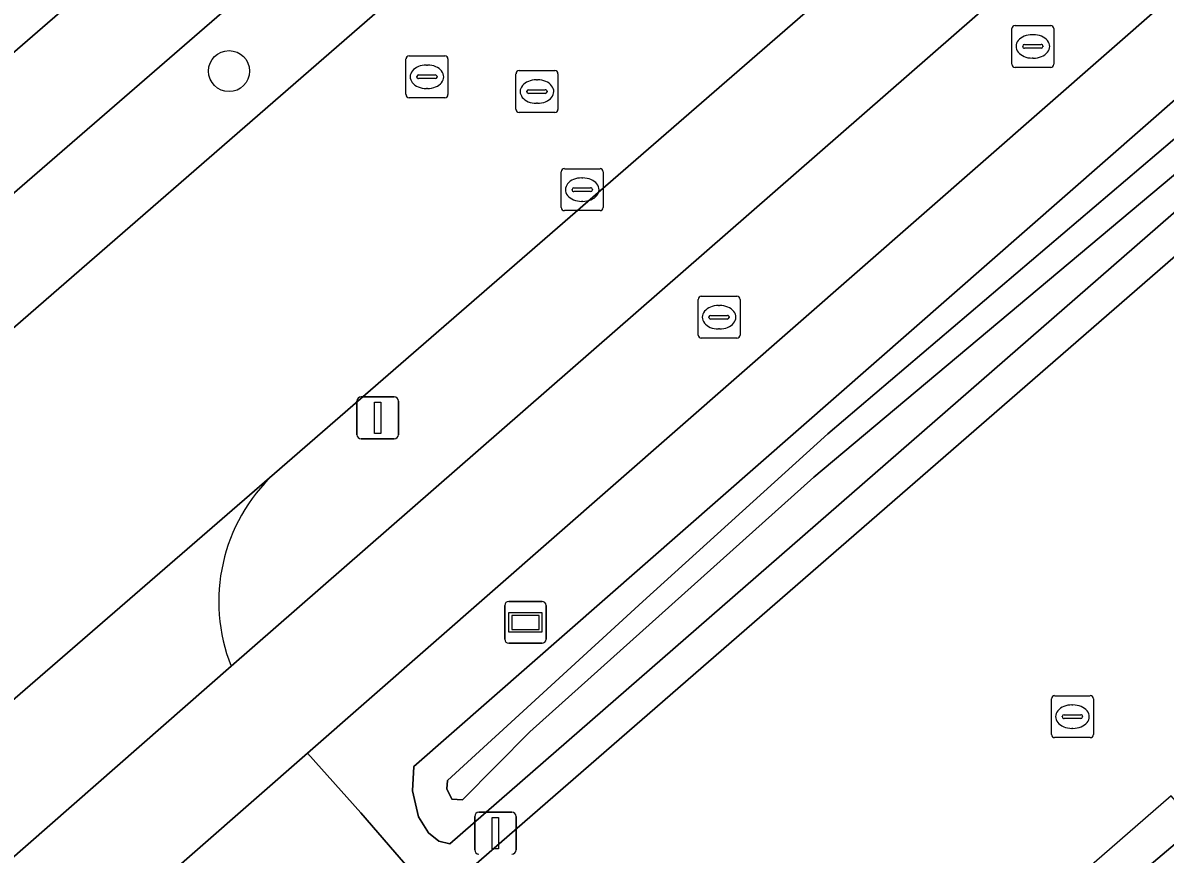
# Model space of a CAD drawing. Extents: x 156141 to 158132, y 385651 to 388333.
# Drawn here: x 156543.23 to 156570.49, y 386888.08 to 386907.92 of the extents above; entities that cross this region are included whole.
import ezdxf

# ---------------------------------------------------------------- set-up
doc = ezdxf.new("R2010")
doc.units = 0
for name, color, linetype in [('IMGEO_Berm_groen', 7, 'Continuous'), ('IMGEO_Boom', 7, 'Continuous'), ('IMGEO_Erf', 7, 'Continuous'), ('IMGEO_Fietspad_gesloten', 7, 'Continuous'), ('IMGEO_Groenvoorziening', 7, 'Continuous'), ('IMGEO_Hek', 7, 'Continuous'), ('IMGEO_Kolk', 7, 'Continuous'), ('IMGEO_Lichtmast', 7, 'Continuous'), ('IMGEO_Oever', 7, 'Continuous'), ('IMGEO_Pand', 7, 'Continuous'), ('IMGEO_Pand_overbouw', 7, 'Continuous'), ('IMGEO_Rijbaan_lokaal_gesloten', 7, 'Continuous'), ('IMGEO_Rijbaan_lokaal_open', 7, 'Continuous'), ('IMGEO_Rioolput', 7, 'Continuous'), ('IMGEO_Verkeersbordpaal', 7, 'Continuous'), ('IMGEO_Verklikker', 7, 'Continuous'), ('IMGEO_Waterloop', 7, 'Continuous')]:
    doc.layers.add(name, color=color, linetype=linetype)

msp = doc.modelspace()

# ---------------------------------------------------------------- linework, layer by layer
at = {"layer": 'IMGEO_Berm_groen'}
msp.add_lwpolyline([(156578.429, 386931.366), (156584.359, 386936.515), (156582.78, 386938.315), (156576.815, 386933.146), (156532.37, 386894.634), (156533.965, 386892.782), (156542.199, 386899.938), (156560.328, 386915.699), (156577.884, 386930.893)], close=True, dxfattribs=at)
for points in [[(156548.205, 386892.563), (156578.937, 386919.402)], [(156574.683, 386919.259), (156549.237, 386897.161)]]:
    msp.add_lwpolyline(points, dxfattribs=at)
msp.add_arc((156552.094, 386894.105), 4.184, 133.0721, 201.6276, dxfattribs=at)
at = {"layer": 'IMGEO_Boom'}
msp.add_circle((156548.156, 386906.765), 0.489, dxfattribs=at)
at = {"layer": 'IMGEO_Erf'}
msp.add_lwpolyline([(156651.128, 386972.023), (156601.597, 386929.14), (156597.069, 386925.22), (156589.805, 386918.931), (156589.532, 386918.694), (156583.893, 386913.793), (156553.079, 386887.01), (156541.121, 386876.586), (156521.047, 386859.086), (156514.467, 386853.349), (156510.617, 386850.009), (156509.404, 386851.42), (156507.703, 386853.398), (156503.3, 386849.53), (156505.031, 386847.528), (156506.198, 386846.177), (156510.785, 386840.87), (156507.066, 386837.556), (156500.596, 386831.732), (156500, 386831.198), (156491.571, 386823.646)], dxfattribs=at)
msp.add_lwpolyline([(156578.998, 386792.742), (156536.648, 386841.452), (156528.398, 386850.929), (156539.01, 386860.157), (156540.506, 386861.457), (156539.644, 386862.468), (156541.875, 386864.404), (156542.756, 386863.396), (156544.258, 386864.709), (156553.863, 386857.558), (156554.405, 386856.904), (156564.643, 386845.132), (156582.749, 386860.855), (156583.794, 386861.763), (156573.533, 386873.547), (156565.273, 386883.021), (156568.324, 386885.629), (156567.989, 386886.001), (156571.25, 386888.765), (156592.606, 386907.35), (156643.504, 386848.886)], close=True, dxfattribs=at)
at = {"layer": 'IMGEO_Fietspad_gesloten'}
msp.add_lwpolyline([(156527.655, 386890.556), (156532.37, 386894.634), (156576.815, 386933.146), (156575.112, 386935.021), (156530.069, 386896.004), (156526.123, 386892.626), (156505.841, 386875.055), (156501.161, 386871.018), (156500, 386870.014), (156498.118, 386868.387), (156493.807, 386864.708), (156486.891, 386858.499), (156488.601, 386856.57), (156488.938, 386856.873), (156495.265, 386862.481), (156498.994, 386865.729), (156499.145, 386865.756), (156500.063, 386866.568), (156502.896, 386869.072), (156507.435, 386873.064)], close=True, dxfattribs=at)
msp.add_lwpolyline([(156538.111, 386880.059), (156550.026, 386890.493), (156580.742, 386917.392), (156586.522, 386922.453), (156584.717, 386924.449), (156578.937, 386919.402), (156548.205, 386892.563), (156536.317, 386882.144)], dxfattribs=at)
at = {"layer": 'IMGEO_Groenvoorziening'}
msp.add_lwpolyline([(156548.555, 386953.619), (156542.644, 386960.844), (156536.4, 386968.352), (156533.608, 386972.166), (156526.591, 386980.435), (156524.337, 386983.087), (156484.391, 386948.01), (156486.162, 386946.33), (156489.804, 386942.873), (156517.635, 386961.628), (156527.955, 386965.366), (156532.292, 386960.323), (156561.896, 386926.176), (156528.865, 386897.414), (156530.069, 386896.004), (156575.112, 386935.021), (156581.136, 386940.239), (156580.507, 386940.959), (156585.398, 386945.175), (156586.015, 386944.463), (156633.634, 386985.932)], dxfattribs=at)
for points in [[(156580.742, 386917.392), (156550.026, 386890.493), (156551.303, 386889.064), (156552.113, 386888.127), (156552.578, 386887.589), (156553.079, 386887.01), (156583.893, 386913.793), (156582.603, 386915.267)], [(156553.428, 386888.33), (156553.164, 386888.388), (156552.917, 386888.588), (156552.677, 386888.973), (156552.533, 386889.59), (156552.564, 386890.169), (156580.936, 386915.036), (156581.509, 386914.3), (156582.202, 386913.41)]]:
    msp.add_lwpolyline(points, close=True, dxfattribs=at)
at = {"layer": 'IMGEO_Hek'}
msp.add_lwpolyline([(156553.079, 386887.01), (156583.893, 386913.793)], dxfattribs=at)
at = {"layer": 'IMGEO_Kolk'}
for p, q in [((156556.083, 386903.511), (156556.083, 386904.363)), ((156556.158, 386904.437), (156557.01, 386904.437)), ((156557.084, 386904.363), (156557.084, 386903.511)), ((156556.385, 386903.98), (156556.783, 386903.98)), ((156556.571, 386904.217), (156556.596, 386904.217)), ((156556.342, 386903.931), (156556.342, 386903.943)), ((156556.78, 386903.894), (156556.382, 386903.894)), ((156556.826, 386903.943), (156556.826, 386903.931)), ((156557.01, 386903.437), (156556.158, 386903.437)), ((156556.594, 386903.657), (156556.569, 386903.657))]:
    msp.add_line(p, q, dxfattribs=at)
for points in [[(156556.083, 386903.511), (156556.083, 386904.363)], [(156556.158, 386904.437), (156557.01, 386904.437)], [(156557.084, 386904.363), (156557.084, 386903.511)], [(156557.01, 386903.437), (156556.158, 386903.437)]]:
    msp.add_lwpolyline(points, dxfattribs=at)
for centre, radius, start, end in [((156556.16, 386904.361), 0.0765, 91.552, 178.448), ((156556.16, 386904.361), 0.0765, 91.552, 178.448), ((156557.008, 386904.361), 0.0765, 1.552, 88.448), ((156557.008, 386904.361), 0.0765, 1.552, 88.448), ((156556.382, 386903.94), 0.0403, 85.8775, 175.7526), ((156556.787, 386903.942), 0.0386, 1.7309, 96.639), ((156556.379, 386903.93), 0.0366, 178.938, 274.7102), ((156556.783, 386903.937), 0.043, 264.8664, 352.4533), ((156556.16, 386903.513), 0.0765, 181.552, 268.448), ((156556.16, 386903.513), 0.0765, 181.552, 268.448), ((156557.008, 386903.513), 0.0765, 271.552, 358.448), ((156557.008, 386903.513), 0.0765, 271.552, 358.448)]:
    msp.add_arc(centre, radius, start, end, dxfattribs=at)
for centre, major_axis, ratio, start_param, end_param in [((156556.57, 386903.937), (-0.387, 0.002), 0.722429, 4.712389, 7.853982), ((156556.595, 386903.937), (-0.39, 0.002), 0.717154, 1.570796, 4.712389)]:
    msp.add_ellipse(centre, major_axis=major_axis, ratio=ratio, start_param=start_param, end_param=end_param, dxfattribs=at)
at = {"layer": 'IMGEO_Lichtmast'}
for p, q in [((156551.206, 386898.09), (156551.206, 386898.89)), ((156551.206, 386898.89), (156551.206, 386898.09)), ((156551.306, 386898.99), (156552.096, 386898.99)), ((156552.096, 386898.99), (156551.306, 386898.99)), ((156552.196, 386898.89), (156552.196, 386898.09)), ((156552.196, 386898.09), (156552.196, 386898.89)), ((156552.096, 386897.99), (156551.306, 386897.99)), ((156551.306, 386897.99), (156552.096, 386897.99))]:
    msp.add_line(p, q, dxfattribs=at)
msp.add_lwpolyline([(156551.626, 386898.865), (156551.776, 386898.865), (156551.776, 386898.115), (156551.626, 386898.115), (156551.626, 386898.865)], dxfattribs=at)
for centre, start, end in [((156551.306, 386898.89), 90, 180), ((156551.306, 386898.89), 90, 180), ((156552.096, 386898.89), 0, 90), ((156552.096, 386898.89), 360, 90), ((156551.306, 386898.09), 180, 270), ((156551.306, 386898.09), 180, 270), ((156552.096, 386898.09), 270, 0), ((156552.096, 386898.09), 270, 0)]:
    msp.add_arc(centre, 0.1, start, end, dxfattribs=at)
at = {"layer": 'IMGEO_Oever'}
for points in [[(156552.564, 386890.169), (156552.533, 386889.59), (156552.677, 386888.973), (156552.917, 386888.588), (156553.164, 386888.388), (156553.428, 386888.33), (156582.202, 386913.41), (156581.509, 386914.3), (156580.936, 386915.036)], [(156580.261, 386913.581), (156580.559, 386913.804), (156580.825, 386913.836), (156581.067, 386913.637), (156581.169, 386913.41), (156581.173, 386913.202), (156580.379, 386912.526), (156571.878, 386905.268), (156562.111, 386897.073), (156555.337, 386891), (156553.726, 386889.38), (156553.47, 386889.389), (156553.351, 386889.639), (156553.365, 386889.837), (156558.031, 386894.11), (156562.446, 386898.114), (156571.79, 386906.064)]]:
    msp.add_lwpolyline(points, close=True, dxfattribs=at)
at = {"layer": 'IMGEO_Pand'}
msp.add_lwpolyline([(156578.998, 386792.742), (156643.504, 386848.886), (156592.606, 386907.35), (156571.25, 386888.765), (156567.989, 386886.001), (156568.324, 386885.629), (156565.273, 386883.021), (156573.533, 386873.547), (156583.794, 386861.763), (156582.749, 386860.855), (156564.643, 386845.132), (156554.405, 386856.904), (156553.863, 386857.558), (156544.258, 386864.709), (156542.756, 386863.396), (156541.875, 386864.404), (156539.644, 386862.468), (156540.506, 386861.457), (156539.01, 386860.157), (156528.398, 386850.929), (156536.648, 386841.452)], close=True, dxfattribs=at)
at = {"layer": 'IMGEO_Pand_overbouw'}
msp.add_lwpolyline([(156554.405, 386856.904), (156572.457, 386872.611), (156573.533, 386873.547), (156565.273, 386883.021), (156568.324, 386885.629), (156567.989, 386886.001), (156571.25, 386888.765), (156570.641, 386889.476), (156563.285, 386883.08), (156543.112, 386865.539), (156538.105, 386861.186), (156526.383, 386850.994), (156535.526, 386840.489), (156536.648, 386841.452), (156528.398, 386850.929), (156539.01, 386860.157), (156540.506, 386861.457), (156539.644, 386862.468), (156541.875, 386864.404), (156542.756, 386863.396), (156544.258, 386864.709), (156553.863, 386857.558)], close=True, dxfattribs=at)
at = {"layer": 'IMGEO_Rijbaan_lokaal_gesloten'}
msp.add_lwpolyline([(156532.275, 386882.472), (156549.237, 386897.161), (156574.683, 386919.259), (156582.924, 386926.417), (156578.429, 386931.366), (156577.884, 386930.893), (156560.328, 386915.699), (156542.199, 386899.938)], dxfattribs=at)
at = {"layer": 'IMGEO_Rijbaan_lokaal_open'}
for points in [[(156549.237, 386897.161), (156532.275, 386882.472)], [(156536.317, 386882.144), (156548.205, 386892.563)]]:
    msp.add_lwpolyline(points, dxfattribs=at)
msp.add_lwpolyline([(156553.079, 386887.01), (156552.578, 386887.589), (156552.113, 386888.127), (156551.303, 386889.064), (156550.026, 386890.493), (156538.111, 386880.059), (156539.536, 386878.432), (156539.833, 386878.086), (156540.75, 386877.018), (156541.121, 386876.586)], close=True, dxfattribs=at)
msp.add_arc((156552.094, 386894.105), 4.184, 133.0721, 201.6276, dxfattribs=at)
at = {"layer": 'IMGEO_Rioolput'}
for p, q in [((156566.836, 386906.929), (156566.836, 386907.781)), ((156566.911, 386907.855), (156567.763, 386907.855)), ((156567.837, 386907.781), (156567.837, 386906.929)), ((156567.324, 386907.635), (156567.349, 386907.635)), ((156567.095, 386907.349), (156567.095, 386907.361)), ((156567.533, 386907.312), (156567.135, 386907.312)), ((156567.138, 386907.398), (156567.536, 386907.398)), ((156567.579, 386907.361), (156567.579, 386907.349)), ((156552.378, 386906.204), (156552.378, 386907.056)), ((156552.453, 386907.13), (156553.305, 386907.13)), ((156553.379, 386907.056), (156553.379, 386906.204)), ((156567.347, 386907.075), (156567.322, 386907.075)), ((156552.866, 386906.91), (156552.891, 386906.91)), ((156555.003, 386905.851), (156555.003, 386906.703)), ((156555.078, 386906.777), (156555.93, 386906.777)), ((156556.004, 386906.703), (156556.004, 386905.851)), ((156567.763, 386906.855), (156566.911, 386906.855)), ((156552.637, 386906.624), (156552.637, 386906.636)), ((156553.075, 386906.587), (156552.677, 386906.587)), ((156552.68, 386906.673), (156553.078, 386906.673)), ((156553.121, 386906.636), (156553.121, 386906.624)), ((156555.491, 386906.557), (156555.516, 386906.557)), ((156552.889, 386906.35), (156552.864, 386906.35)), ((156555.262, 386906.271), (156555.262, 386906.283)), ((156555.7, 386906.234), (156555.302, 386906.234)), ((156555.305, 386906.32), (156555.703, 386906.32)), ((156555.746, 386906.283), (156555.746, 386906.271)), ((156553.305, 386906.13), (156552.453, 386906.13)), ((156555.514, 386905.997), (156555.489, 386905.997)), ((156555.93, 386905.777), (156555.078, 386905.777)), ((156559.348, 386900.466), (156559.348, 386901.318)), ((156559.423, 386901.392), (156560.275, 386901.392)), ((156560.349, 386901.318), (156560.349, 386900.466)), ((156559.836, 386901.172), (156559.861, 386901.172)), ((156559.607, 386900.886), (156559.607, 386900.898)), ((156560.045, 386900.849), (156559.647, 386900.849)), ((156559.65, 386900.935), (156560.048, 386900.935)), ((156560.091, 386900.898), (156560.091, 386900.886)), ((156559.859, 386900.612), (156559.834, 386900.612)), ((156560.275, 386900.392), (156559.423, 386900.392)), ((156567.781, 386890.936), (156567.781, 386891.788)), ((156567.856, 386891.862), (156568.708, 386891.862)), ((156568.782, 386891.788), (156568.782, 386890.936)), ((156568.269, 386891.642), (156568.294, 386891.642)), ((156568.04, 386891.356), (156568.04, 386891.368)), ((156568.478, 386891.319), (156568.08, 386891.319)), ((156568.083, 386891.405), (156568.481, 386891.405)), ((156568.524, 386891.368), (156568.524, 386891.356)), ((156568.292, 386891.082), (156568.267, 386891.082)), ((156568.708, 386890.862), (156567.856, 386890.862))]:
    msp.add_line(p, q, dxfattribs=at)
for points in [[(156566.836, 386906.929), (156566.836, 386907.781)], [(156566.911, 386907.855), (156567.763, 386907.855)], [(156567.837, 386907.781), (156567.837, 386906.929)], [(156552.378, 386906.204), (156552.378, 386907.056)], [(156552.453, 386907.13), (156553.305, 386907.13)], [(156553.379, 386907.056), (156553.379, 386906.204)], [(156555.003, 386905.851), (156555.003, 386906.703)], [(156555.078, 386906.777), (156555.93, 386906.777)], [(156556.004, 386906.703), (156556.004, 386905.851)], [(156567.763, 386906.855), (156566.911, 386906.855)], [(156553.305, 386906.13), (156552.453, 386906.13)], [(156555.93, 386905.777), (156555.078, 386905.777)], [(156559.348, 386900.466), (156559.348, 386901.318)], [(156559.423, 386901.392), (156560.275, 386901.392)], [(156560.349, 386901.318), (156560.349, 386900.466)], [(156560.275, 386900.392), (156559.423, 386900.392)], [(156567.781, 386890.936), (156567.781, 386891.788)], [(156567.856, 386891.862), (156568.708, 386891.862)], [(156568.782, 386891.788), (156568.782, 386890.936)], [(156568.708, 386890.862), (156567.856, 386890.862)]]:
    msp.add_lwpolyline(points, dxfattribs=at)
for centre, radius, start, end in [((156566.913, 386907.779), 0.0765, 91.552, 178.448), ((156566.913, 386907.779), 0.0765, 91.552, 178.448), ((156567.761, 386907.779), 0.0765, 1.552, 88.448), ((156567.761, 386907.779), 0.0765, 1.552, 88.448), ((156567.135, 386907.358), 0.0403, 85.8775, 175.7526), ((156567.132, 386907.348), 0.0366, 178.938, 274.7102), ((156567.536, 386907.355), 0.043, 264.8664, 352.4533), ((156567.54, 386907.36), 0.0386, 1.7309, 96.639), ((156552.455, 386907.054), 0.0765, 91.552, 178.448), ((156552.455, 386907.054), 0.0765, 91.552, 178.448), ((156553.303, 386907.054), 0.0765, 1.552, 88.448), ((156553.303, 386907.054), 0.0765, 1.552, 88.448), ((156555.08, 386906.701), 0.0765, 91.552, 178.448), ((156555.08, 386906.701), 0.0765, 91.552, 178.448), ((156555.928, 386906.701), 0.0765, 1.552, 88.448), ((156555.928, 386906.701), 0.0765, 1.552, 88.448), ((156566.913, 386906.931), 0.0765, 181.552, 268.448), ((156566.913, 386906.931), 0.0765, 181.552, 268.448), ((156567.761, 386906.931), 0.0765, 271.552, 358.448), ((156567.761, 386906.931), 0.0765, 271.552, 358.448), ((156552.677, 386906.633), 0.0403, 85.8775, 175.7526), ((156552.674, 386906.623), 0.0366, 178.938, 274.7102), ((156553.078, 386906.63), 0.043, 264.8664, 352.4533), ((156553.082, 386906.635), 0.0386, 1.7309, 96.639), ((156552.455, 386906.206), 0.0765, 181.552, 268.448), ((156552.455, 386906.206), 0.0765, 181.552, 268.448), ((156553.303, 386906.206), 0.0765, 271.552, 358.448), ((156553.303, 386906.206), 0.0765, 271.552, 358.448), ((156555.302, 386906.28), 0.0403, 85.8775, 175.7526), ((156555.299, 386906.27), 0.0366, 178.938, 274.7102), ((156555.703, 386906.277), 0.043, 264.8664, 352.4533), ((156555.707, 386906.282), 0.0386, 1.7309, 96.639), ((156555.08, 386905.853), 0.0765, 181.552, 268.448), ((156555.08, 386905.853), 0.0765, 181.552, 268.448), ((156555.928, 386905.853), 0.0765, 271.552, 358.448), ((156555.928, 386905.853), 0.0765, 271.552, 358.448), ((156559.425, 386901.316), 0.0765, 91.552, 178.448), ((156559.425, 386901.316), 0.0765, 91.552, 178.448), ((156560.273, 386901.316), 0.0765, 1.552, 88.448), ((156560.273, 386901.316), 0.0765, 1.552, 88.448), ((156559.647, 386900.895), 0.0403, 85.8775, 175.7526), ((156559.644, 386900.885), 0.0366, 178.938, 274.7102), ((156560.048, 386900.892), 0.043, 264.8664, 352.4533), ((156560.052, 386900.897), 0.0386, 1.7309, 96.639), ((156559.425, 386900.468), 0.0765, 181.552, 268.448), ((156559.425, 386900.468), 0.0765, 181.552, 268.448), ((156560.273, 386900.468), 0.0765, 271.552, 358.448), ((156560.273, 386900.468), 0.0765, 271.552, 358.448), ((156567.858, 386891.786), 0.0765, 91.552, 178.448), ((156567.858, 386891.786), 0.0765, 91.552, 178.448), ((156568.706, 386891.786), 0.0765, 1.552, 88.448), ((156568.706, 386891.786), 0.0765, 1.552, 88.448), ((156568.08, 386891.365), 0.0403, 85.8775, 175.7526), ((156568.077, 386891.355), 0.0366, 178.938, 274.7102), ((156568.481, 386891.362), 0.043, 264.8664, 352.4533), ((156568.485, 386891.367), 0.0386, 1.7309, 96.639), ((156567.858, 386890.938), 0.0765, 181.552, 268.448), ((156567.858, 386890.938), 0.0765, 181.552, 268.448), ((156568.706, 386890.938), 0.0765, 271.552, 358.448), ((156568.706, 386890.938), 0.0765, 271.552, 358.448)]:
    msp.add_arc(centre, radius, start, end, dxfattribs=at)
for centre, major_axis, ratio, start_param, end_param in [((156567.323, 386907.355), (-0.387, 0.002), 0.722429, 4.712389, 7.853982), ((156567.348, 386907.355), (-0.39, 0.002), 0.717154, 1.570796, 4.712389), ((156552.865, 386906.63), (-0.387, 0.002), 0.722429, 4.712389, 7.853982), ((156552.89, 386906.63), (-0.39, 0.002), 0.717154, 1.570796, 4.712389), ((156555.49, 386906.277), (-0.387, 0.002), 0.722429, 4.712389, 7.853982), ((156555.515, 386906.277), (-0.39, 0.002), 0.717154, 1.570796, 4.712389), ((156559.835, 386900.892), (-0.387, 0.002), 0.722429, 4.712389, 7.853982), ((156559.86, 386900.892), (-0.39, 0.002), 0.717154, 1.570796, 4.712389), ((156568.268, 386891.362), (-0.387, 0.002), 0.722429, 4.712389, 7.853982), ((156568.293, 386891.362), (-0.39, 0.002), 0.717154, 1.570796, 4.712389)]:
    msp.add_ellipse(centre, major_axis=major_axis, ratio=ratio, start_param=start_param, end_param=end_param, dxfattribs=at)
at = {"layer": 'IMGEO_Verkeersbordpaal'}
for p, q in [((156554.017, 386888.18), (156554.017, 386888.98)), ((156554.017, 386888.98), (156554.017, 386888.18)), ((156554.117, 386889.08), (156554.907, 386889.08)), ((156554.907, 386889.08), (156554.117, 386889.08)), ((156555.007, 386888.98), (156555.007, 386888.18)), ((156555.007, 386888.18), (156555.007, 386888.98))]:
    msp.add_line(p, q, dxfattribs=at)
msp.add_lwpolyline([(156554.437, 386888.955), (156554.587, 386888.955), (156554.587, 386888.205), (156554.437, 386888.205), (156554.437, 386888.955)], dxfattribs=at)
for centre, start, end in [((156554.117, 386888.98), 90, 180), ((156554.117, 386888.98), 90, 180), ((156554.907, 386888.98), 0, 90), ((156554.907, 386888.98), 360, 90), ((156554.117, 386888.18), 180, 270), ((156554.117, 386888.18), 180, 270), ((156554.907, 386888.18), 270, 0), ((156554.907, 386888.18), 270, 0)]:
    msp.add_arc(centre, 0.1, start, end, dxfattribs=at)
at = {"layer": 'IMGEO_Verklikker'}
for p, q in [((156554.734, 386893.212), (156554.734, 386894.012)), ((156554.734, 386894.012), (156554.734, 386893.212)), ((156554.834, 386894.112), (156555.624, 386894.112)), ((156555.624, 386894.112), (156554.834, 386894.112)), ((156555.724, 386894.012), (156555.724, 386893.212)), ((156555.724, 386893.212), (156555.724, 386894.012)), ((156555.624, 386893.112), (156554.834, 386893.112)), ((156554.834, 386893.112), (156555.624, 386893.112))]:
    msp.add_line(p, q, dxfattribs=at)
for points in [[(156554.835, 386893.844), (156555.623, 386893.844), (156555.623, 386893.38), (156554.835, 386893.38), (156554.835, 386893.844)], [(156554.9, 386893.779), (156554.9, 386893.445), (156555.558, 386893.445), (156555.558, 386893.779), (156554.9, 386893.779)]]:
    msp.add_lwpolyline(points, dxfattribs=at)
for centre, start, end in [((156554.834, 386894.012), 90, 180), ((156554.834, 386894.012), 90, 180), ((156555.624, 386894.012), 0, 90), ((156555.624, 386894.012), 360, 90), ((156554.834, 386893.212), 180, 270), ((156554.834, 386893.212), 180, 270), ((156555.624, 386893.212), 270, 0), ((156555.624, 386893.212), 270, 0)]:
    msp.add_arc(centre, 0.1, start, end, dxfattribs=at)
at = {"layer": 'IMGEO_Waterloop'}
msp.add_lwpolyline([(156580.261, 386913.581), (156571.79, 386906.064), (156562.446, 386898.114), (156558.031, 386894.11), (156553.365, 386889.837), (156553.351, 386889.639), (156553.47, 386889.389), (156553.726, 386889.38), (156555.337, 386891), (156562.111, 386897.073), (156571.878, 386905.268), (156580.379, 386912.526), (156581.173, 386913.202), (156581.169, 386913.41), (156581.067, 386913.637), (156580.825, 386913.836), (156580.559, 386913.804)], close=True, dxfattribs=at)

doc.saveas('drawing.dxf')
